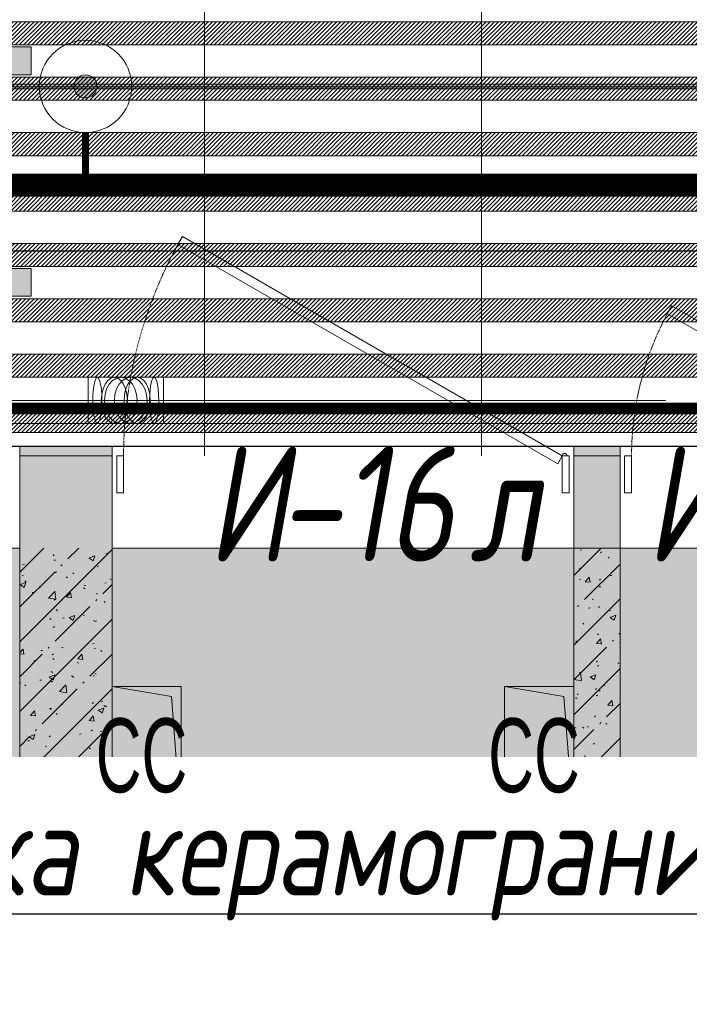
# Model space of a CAD drawing. Header units: millimetres. Extents: x -521669 to 178656, y -69521 to 433382.
# Tile 321 of 422: x -168603 to -167153, y 420861 to 422994. Entities that reach past the tile are written whole.
import ezdxf
from ezdxf import colors
from ezdxf.entities.mleader import LeaderData, LeaderLine
from ezdxf.math import Vec2, Vec3

# ---------------------------------------------------------------- set-up
doc = ezdxf.new("R2010")
doc.units = ezdxf.units.MM
for name, pattern in [('( Hidden )', [0.375, 0.25, -0.125]), ('-D1-02х01', [3, 2, -1]), ('-D1-03x03', [6, 3, -3]), ('-D1d1-15x02', [19, 15, -2, 0, -2]), ('DASHDOT', [25.4, 12.7, -6.35, 0, -6.35])]:
    doc.linetypes.add(name, pattern=pattern)
doc.layers.get('Defpoints').update_dxf_attribs({"color": 31})
for name, color, linetype, lineweight in [('_0', 7, 'Continuous', 13), ('A-AREA-IDEN', 8, 'Continuous', 18), ('A-DETL-GENF', 7, 'Continuous', 5), ('A-DOOR', 7, 'Continuous', 5), ('A-DOOR-IDEN', 7, 'Continuous', 9), ('A-GENM-HDLN', 7, '-D1-03x03', 5), ('A-WALL', 7, 'Continuous', 5), ('A-WALL-FNSH', 8, 'Continuous', 5), ('dim_light', 12, 'Continuous', 9), ('dim_pot', 183, 'Continuous', 9), ('dim_razv', 93, 'DASHDOT', 9), ('I-WALL', 7, 'Continuous', 5), ('light_pot', 52, 'Continuous', 15), ('M-EQPM', 7, 'Continuous', 5), ('M-EQPM-IDEN', 7, 'Continuous', 5), ('pot', 183, 'Continuous', 15), ('pot sh', 183, 'Continuous', 15), ('S-GRID', 7, 'Continuous', 5)]:
    doc.layers.add(name, color=color, linetype=linetype, lineweight=lineweight)
doc.layers.add('PDF15_0', color=30, linetype='Continuous', true_color=0xff7f00)
doc.layers.add('PDF5_Geometry', color=7, linetype='Continuous', true_color=0xaaaaaa)
doc.layers.add('pol', color=7, linetype='Continuous', lineweight=15, true_color=0x738991)
doc.layers.add('Сводный план', color=1, linetype='Continuous', lineweight=0, true_color=0xff0000)
doc.styles.add('Arial Narrow_4', font='txt', dxfattribs={"width": 0.75, "height": 200})
doc.styles.add('fl_iso paper', font='isocpeur.ttf', dxfattribs={"width": 0.8, "oblique": 10})
doc.styles.add('In tre', font='isocpeur.ttf', dxfattribs={"width": 0.8, "oblique": 10})
doc.dimstyles.new('In tre 1_75', dxfattribs={"dimtxt": 220, "dimasz": 120, "dimexe": 60, "dimexo": 10, "dimgap": 50, "dimtad": 1, "dimdec": 0, "dimrnd": 5, "dimzin": 0, "dimdsep": 46, "dimtxsty": 'fl_iso paper', "dimblk": 'ARCHTICK', "dimcen": 0, "dimdle": 60, "dimadec": 0, "dimazin": 0, "dimtfac": 1, "dimtdec": 0, "dimtofl": 0, "dimtmove": 1, "dimatfit": 1, "dimfxl": 1, "dimtfill": 1, "dimtolj": 1, "dimtzin": 0, "dimarcsym": 1})
pattern_1 = [(225, (-233499.5126, 403509.562), (4.49012806, -4.49012806), [])]
pattern_2 = [(225, (-233499.5126, 403869.562), (4.49012806, -4.49012806), [])]
pattern_3 = [(45, (-192252.93, 402898.95), (-75.43415, 75.43415), [106.68, -17.78, 3.556, -17.78]), (45, (-192252.93, 402974.34), (-75.43415, 75.43415), []), (50, (-192252.93, 402898.95), (127.5292, -11.15758), [13.335, -146.685]), (355, (-192252.93, 402898.95), (-24.66966, 133.74), [10.668, -117.348]), (100.451, (-192242.31, 402898.02), (102.85973, 122.5818), [11.333, -124.663]), (46.184, (-192252.93, 402934.51), (189.75516, -29.4304), [20.002, -220.027]), (96.636, (-192237.12, 402932.06), (166.1822, 173.1996), [17, -186.995]), (351.184, (-192252.93, 402934.51), (166.1839, 173.1976), [16.002, -176.022]), (21, (-192235.15, 402925.62), (106.13027, -71.58603), [13.335, -146.685]), (326, (-192235.15, 402925.62), (43.2619, 128.93175), [10.668, -117.348]), (71.451, (-192226.31, 402919.66), (149.39198, 57.34505), [11.333, -124.663]), (37.5, (-192252.935, 402898.95), (2.16223, 59.18836), [3.353, -112.573, 3.353, -115.773, -117.793]), (37.5, (-192252.935, 402898.95), (2.16223, 59.18836), [-235.052, 3.353, -114.44]), (7.5, (-192252.935, 402898.95), (46.77386, 70.12615), [3.353, -64.567, 3.353, -109.906, -44.894]), (7.5, (-192252.935, 402898.95), (46.77386, 70.12615), [-181.178, 3.353, -41.542]), (327.5, (-192292.584, 402898.95), (94.91367, -4.01009), [3.353, -41.097, 3.353, -135.331, -184.023]), (327.5, (-192292.584, 402898.95), (94.91367, -4.01009), [-183.134, 3.353, -180.67]), (317.5, (-192310.36, 402898.95), (103.69057, 17.79882), [3.353, -54.432, 3.353, -88.748, -130.683]), (317.5, (-192310.36, 402898.95), (103.69057, 17.79882), [-149.885, 3.353, -127.33])]

# ---------------------------------------------------------------- blocks, each defined once
blk = doc.blocks.new('_ArchTick')
at = {"color": 0, "linetype": 'ByBlock', "lineweight": 9, "const_width": 0.15}
blk.add_lwpolyline([(-0.5, -0.5), (0.5, 0.5)], dxfattribs=at)
blk = doc.blocks.new('*D6214')
at = {"layer": 'Defpoints', "color": 0, "transparency": 16777216}
for p in [(-164127.9, 422632), (-169127.9, 422454.4), (-164127.9, 422454.4)]:
    blk.add_point(p, dxfattribs=at)
at = {"layer": 'dim_light', "color": 0, "lineweight": -2, "transparency": 16777216}
for p, q in [((-169127.9, 422464.4), (-169127.9, 422692)), ((-164127.9, 422464.4), (-164127.9, 422692)), ((-169187.9, 422632), (-164067.9, 422632))]:
    blk.add_line(p, q, dxfattribs=at)
at = {"layer": 'dim_light', "color": 0, "lineweight": -2, "transparency": 16777216, "xscale": 120, "yscale": 120, "zscale": 120, "rotation": 180}
blk.add_blockref('_ArchTick', (-169127.9, 422632), dxfattribs=at)
at = {"layer": 'dim_light', "color": 0, "lineweight": -2, "transparency": 16777216, "xscale": 120, "yscale": 120, "zscale": 120}
blk.add_blockref('_ArchTick', (-164127.9, 422632), dxfattribs=at)
at = {"layer": 'dim_light', "color": 0, "transparency": 16777216, "insert": (-166627.9, 422792), "char_height": 220, "attachment_point": 5, "style": 'fl_iso paper', "bg_fill": 3, "box_fill_scale": 1.1, "bg_fill_color": 256, "bg_fill_true_color": 13158600, "bg_fill_transparency": 0}
blk.add_mtext('\\A1;5000', dxfattribs=at)
blk = doc.blocks.new('*U3567')
at = {"layer": 'light_pot', "linetype": 'ByBlock', "lineweight": 0}
h = blk.add_hatch(color=252, dxfattribs=at)
h.dxf.hatch_style = 1
h.paths.add_polyline_path([(-500, 30), (-550, 30), (-550, -30), (-500, -30)])
h = blk.add_hatch(color=252, dxfattribs=at)
h.dxf.hatch_style = 1
h.paths.add_polyline_path([(500, 30), (550, 30), (550, -30), (500, -30)])
for points in [[(-500, 30), (-550, 30), (-550, -30), (-500, -30)], [(500, -30), (-500, -30), (-500, 30), (500, 30)], [(500, 30), (550, 30), (550, -30), (500, -30)]]:
    blk.add_lwpolyline(points, close=True, dxfattribs=at)
blk = doc.blocks.new('*U6186')
at = {"layer": 'light_pot', "color": 0, "linetype": 'ByBlock', "lineweight": -2, "transparency": 16777216}
blk.add_blockref('*U3567', (0, 0), dxfattribs=at)
blk = doc.blocks.new('*U6185')
at = {"layer": 'A-AREA-IDEN', "color": 0, "linetype": 'ByBlock', "lineweight": -2, "transparency": 16777216}
for p in [(15000, 480), (15000, 0)]:
    blk.add_blockref('*U6186', p, dxfattribs=at)
blk = doc.blocks.new('*U12205')
at = {"layer": 'pol', "true_color": 0x007dfa, "transparency": 33554687}
h = blk.add_hatch(color=150, dxfattribs=at)
h.dxf.hatch_style = 1
h.paths.add_polyline_path([(23128.7, 0), (0, 0), (0, -10), (23128.7, -10)])
at = {"layer": 'pol', "color": 162, "true_color": 0x2c3cc9}
blk.add_lwpolyline([(23128.7, 0), (0, 0), (0, -10), (23128.7, -10)], close=True, dxfattribs=at)
blk = doc.blocks.new('ftfyjjj')
at = {"layer": 'PDF5_Geometry', "color": 1, "lineweight": 18, "true_color": 0xff0000}
for points in [[(26640, 19270), (24011.1, 19270), (23991.2, 19270), (23954.4, 19270), (23940.4, 19270), (23918.9, 19270), (23909.8, 19268.3), (23901.3, 19263.3), (23894, 19255.3), (23888.3, 19245), (23884.8, 19232.9), (23883.6, 19220), (23884.8, 19207), (23888.3, 19195), (23894, 19184.6), (23901.3, 19176.7), (23909.8, 19171.7), (23918.9, 19170), (23909.8, 19171.7), (23901.3, 19176.7), (23894, 19184.6), (23888.3, 19195), (23884.8, 19207), (23883.6, 19220), (23884.8, 19232.9), (23888.3, 19245), (23894, 19255.3), (23901.3, 19263.3), (23909.8, 19268.3), (23918.9, 19270), (23928.1, 19268.3), (23936.6, 19263.3), (23944, 19255.3), (23949.6, 19245), (23953.1, 19232.9), (23954.3, 19220), (23953.1, 19207), (23949.6, 19195), (23944, 19184.6), (23936.6, 19176.7), (23928.1, 19171.7), (23918.9, 19170), (23940.4, 19170), (23949.5, 19171.7), (23958.1, 19176.7), (23965.4, 19184.6), (23971, 19195), (23974.5, 19207), (23975.7, 19220), (23974.5, 19232.9), (23971, 19245), (23965.4, 19255.3), (23958.1, 19263.3), (23949.5, 19268.3), (23940.4, 19270), (23931.2, 19268.3), (23922.7, 19263.3), (23915.4, 19255.3), (23909.8, 19245), (23906.2, 19232.9), (23905, 19220), (23906.2, 19207), (23909.8, 19195), (23915.4, 19184.6), (23922.7, 19176.7), (23931.2, 19171.7), (23940.4, 19170), (23954.4, 19170), (23991.2, 19170), (24011.1, 19170), (24011.1, 19171.7), (24011.1, 19176.7), (24011.1, 19184.6), (24011.1, 19195), (24011.1, 19207), (24011.1, 19220), (24011.1, 19207), (24011.1, 19195), (24011.1, 19184.6), (24011.1, 19176.7), (24011.1, 19171.7), (24011.1, 19170), (26640, 19170)], [(22860.6, 19170), (23848.2, 19170), (23848.2, 19171.7), (23848.2, 19176.7), (23848.2, 19184.6), (23848.2, 19195), (23848.2, 19207), (23848.2, 19220), (23848.2, 19207), (23848.2, 19195), (23848.2, 19184.6), (23848.2, 19176.7), (23848.2, 19171.7), (23848.2, 19170), (23868.1, 19170), (23904.9, 19170), (23918.9, 19170), (23928.1, 19171.7), (23936.6, 19176.7), (23944, 19184.6), (23949.6, 19195), (23953.1, 19207), (23954.3, 19220), (23953.1, 19232.9), (23949.6, 19245), (23944, 19255.3), (23936.6, 19263.3), (23928.1, 19268.3), (23918.9, 19270), (23904.9, 19270), (23868.1, 19270), (23848.2, 19270), (23848.2, 19268.3), (23848.2, 19263.3), (23848.2, 19255.3), (23848.2, 19245), (23848.2, 19232.9), (23848.2, 19220), (23848.2, 19232.9), (23848.2, 19245), (23848.2, 19255.3), (23848.2, 19263.3), (23848.2, 19268.3), (23848.2, 19270), (22860.6, 19270)], [(22860.6, 19220), (23848.2, 19220), (22860.6, 19220)], [(23848.2, 19220), (23886.5, 19220), (23918.9, 19220)], [(23940.4, 19220), (23972.8, 19220)], [(23972.8, 19220), (24011.1, 19220)]]:
    blk.add_lwpolyline(points, dxfattribs=at)
for points in [[(23848.2, 19170), (23848.2, 19171.7), (23848.2, 19176.7), (23848.2, 19184.6), (23848.2, 19195), (23848.2, 19207), (23848.2, 19220), (23848.2, 19232.9), (23848.2, 19245), (23848.2, 19255.3), (23848.2, 19263.3), (23848.2, 19268.3), (23848.2, 19270), (23848.2, 19268.3), (23848.2, 19263.3), (23848.2, 19255.3), (23848.2, 19245), (23848.2, 19232.9), (23848.2, 19220), (23848.2, 19207), (23848.2, 19195), (23848.2, 19184.6), (23848.2, 19176.7), (23848.2, 19171.7)], [(23868.1, 19170), (23865.6, 19171.7), (23863.2, 19176.7), (23861.1, 19184.6), (23859.5, 19195), (23858.5, 19207), (23858.2, 19220), (23858.5, 19232.9), (23859.5, 19245), (23861.1, 19255.3), (23863.2, 19263.3), (23865.6, 19268.3), (23868.1, 19270), (23870.7, 19268.3), (23873.1, 19263.3), (23875.2, 19255.3), (23876.8, 19245), (23877.7, 19232.9), (23878.1, 19220), (23877.7, 19207), (23876.8, 19195), (23875.2, 19184.6), (23873.1, 19176.7), (23870.7, 19171.7)], [(23904.9, 19170), (23897.6, 19171.7), (23890.7, 19176.7), (23884.9, 19184.6), (23880.4, 19195), (23877.5, 19207), (23876.6, 19220), (23877.5, 19232.9), (23880.4, 19245), (23884.9, 19255.3), (23890.7, 19263.3), (23897.6, 19268.3), (23904.9, 19270), (23912.2, 19268.3), (23919.1, 19263.3), (23924.9, 19255.3), (23929.4, 19245), (23932.2, 19232.9), (23933.2, 19220), (23932.2, 19207), (23929.4, 19195), (23924.9, 19184.6), (23919.1, 19176.7), (23912.2, 19171.7)], [(23940.4, 19270), (23949.5, 19268.3), (23958.1, 19263.3), (23965.4, 19255.3), (23971, 19245), (23974.5, 19232.9), (23975.7, 19220), (23974.5, 19207), (23971, 19195), (23965.4, 19184.6), (23958.1, 19176.7), (23949.5, 19171.7), (23940.4, 19170), (23931.2, 19171.7), (23922.7, 19176.7), (23915.4, 19184.6), (23909.8, 19195), (23906.2, 19207), (23905, 19220), (23906.2, 19232.9), (23909.8, 19245), (23915.4, 19255.3), (23922.7, 19263.3), (23931.2, 19268.3)], [(23954.4, 19270), (23961.8, 19268.3), (23968.6, 19263.3), (23974.5, 19255.3), (23979, 19245), (23981.8, 19232.9), (23982.8, 19220), (23981.8, 19207), (23979, 19195), (23974.5, 19184.6), (23968.6, 19176.7), (23961.8, 19171.7), (23954.4, 19170), (23947.1, 19171.7), (23940.3, 19176.7), (23934.4, 19184.6), (23929.9, 19195), (23927.1, 19207), (23926.1, 19220), (23927.1, 19232.9), (23929.9, 19245), (23934.4, 19255.3), (23940.3, 19263.3), (23947.1, 19268.3)], [(23991.2, 19270), (23993.8, 19268.3), (23996.2, 19263.3), (23998.2, 19255.3), (23999.8, 19245), (24000.8, 19232.9), (24001.1, 19220), (24000.8, 19207), (23999.8, 19195), (23998.2, 19184.6), (23996.2, 19176.7), (23993.8, 19171.7), (23991.2, 19170), (23988.6, 19171.7), (23986.2, 19176.7), (23984.2, 19184.6), (23982.6, 19195), (23981.6, 19207), (23981.2, 19220), (23981.6, 19232.9), (23982.6, 19245), (23984.2, 19255.3), (23986.2, 19263.3), (23988.6, 19268.3)], [(25099.1, 19220), (24011.1, 19220), (24011.1, 19232.9), (24011.1, 19245), (24011.1, 19255.3), (24011.1, 19263.3), (24011.1, 19268.3), (24011.1, 19270), (24011.1, 19268.3), (24011.1, 19263.3), (24011.1, 19255.3), (24011.1, 19245), (24011.1, 19232.9), (24011.1, 19220)], [(24011.1, 19220), (24011.1, 19207), (24011.1, 19195), (24011.1, 19184.6), (24011.1, 19176.7), (24011.1, 19171.7), (24011.1, 19170), (24011.1, 19171.7), (24011.1, 19176.7), (24011.1, 19184.6), (24011.1, 19195), (24011.1, 19207), (24011.1, 19220), (24011.1, 19232.9), (24011.1, 19245), (24011.1, 19255.3), (24011.1, 19263.3), (24011.1, 19268.3), (24011.1, 19270), (24011.1, 19268.3), (24011.1, 19263.3), (24011.1, 19255.3), (24011.1, 19245), (24011.1, 19232.9)], [(23940.4, 19220), (23918.9, 19220)]]:
    blk.add_lwpolyline(points, close=True, dxfattribs=at)
blk = doc.blocks.new('yyuuiffff55')
at = {"layer": 'PDF15_0', "lineweight": 25}
blk.add_lwpolyline([(27195, 16099.4), (26922, 16099.4), (26922, 19543.3), (20796.3, 19543.3), (20796.3, 19181.3), (20434.4, 19181.3), (20434.4, 19543.3), (19418.4, 19543.3), (19418.4, 9311.3), (26930.5, 9311.3), (26930.5, 9406.5), (27131.5, 9406.5)], dxfattribs=at)
blk = doc.blocks.new('fftjjkksa5664')
at = {"layer": 'Сводный план', "lineweight": 13, "true_color": 0x00c200}
h = blk.add_hatch(color=92, dxfattribs=at)
h.dxf.hatch_style = 1
edge = h.paths.add_edge_path()
edge.add_arc((23842.4, 19900), 25, 0, 360)
at = {"layer": 'Сводный план', "color": 96, "true_color": 0x008000}
for points, const_width in [([(31049, 20099.6), (28294.8, 20108.8), (28295.2, 19686), (7180.3, 19687.6), (7179.2, 19915.2)], 50), ([(23842.4, 19800), (23842.4, 19687.6)], 15)]:
    blk.add_lwpolyline(points, dxfattribs=dict(at, const_width=const_width))
at = {"layer": 'Сводный план', "color": 92, "lineweight": 13, "true_color": 0x00c200}
for radius in [100, 25]:
    blk.add_circle((23842.4, 19900), radius, dxfattribs=at)
blk = doc.blocks.new('A_MEQ_OpeningShaft-Rectangular - СС-4632810-50_AS_M_L33')
at = {"layer": 'A-DETL-GENF'}
for p, q in [((0, 300), (150, 300)), ((21.4, 21.4), (0, 300)), ((0, 300), (150, 300)), ((0, 0), (0, 300)), ((0, 300), (21.4, 21.4)), ((150, 300), (150, 0)), ((150, 0), (150, 300)), ((150, 0), (21.4, 21.4)), ((21.4, 21.4), (150, 0)), ((150, 0), (0, 0))]:
    blk.add_line(p, q, dxfattribs=at)
at = {"layer": 'A-GENM-HDLN'}
for p, q in [((0, 300), (0, 0)), ((150, 300), (0, 300)), ((150, 0), (150, 300)), ((0, 0), (150, 0))]:
    blk.add_line(p, q, dxfattribs=at)
blk = doc.blocks.new('A_MEQ_DoorWall - ОВ-7390035-50_AS_M_L33')
at = {"layer": 'A-DOOR'}
for p, q in [((-375, -100), (-375, 100)), ((625, -100), (625, 100)), ((-365, -20), (-350, -20)), ((-365, -100), (-365, -20)), ((-350, -20), (-350, -100)), ((600, -20), (615, -20)), ((600, -100), (600, -20)), ((615, -20), (615, -100)), ((-350, -100), (-340, -82.7)), ((-340, -82.7), (482.7, -557.7)), ((-350, -100), (-365, -100)), ((472.7, -575), (-350, -100)), ((615, -100), (600, -100)), ((482.7, -557.7), (472.7, -575))]:
    blk.add_line(p, q, dxfattribs=at)
blk.add_arc((-355, -100), 5, 180, 0, dxfattribs=at)
at = {"layer": 'A-DOOR', "linetype": '-D1-02х01'}
blk.add_arc((-350, -100), 950, 330, 0, dxfattribs=at)
blk = doc.blocks.new('A_MEQ_DoorWall - ОВ-7390078-50_AS_M_L33')
at = {"layer": 'A-DOOR'}
for p, q in [((-225, -100), (-225, 100)), ((475, -100), (475, 100)), ((-215, -20), (-200, -20)), ((-215, -100), (-215, -20)), ((-200, -20), (-200, -100)), ((450, -20), (465, -20)), ((450, -100), (450, -20)), ((465, -20), (465, -100)), ((-200, -100), (-190, -82.7)), ((-190, -82.7), (372.9, -407.7)), ((-200, -100), (-215, -100)), ((362.9, -425), (-200, -100)), ((465, -100), (450, -100)), ((372.9, -407.7), (362.9, -425))]:
    blk.add_line(p, q, dxfattribs=at)
blk.add_arc((-205, -100), 5, 180, 0, dxfattribs=at)
at = {"layer": 'A-DOOR', "linetype": '-D1-02х01'}
blk.add_arc((-200, -100), 650, 330, 0, dxfattribs=at)

msp = doc.modelspace()

# ---------------------------------------------------------------- hatches: boundary and pattern name
at = {"layer": '_0', "transparency": 33554534}
h = msp.add_hatch(color=252, dxfattribs=at)
h.dxf.hatch_style = 1
h.paths.add_polyline_path([(-154802.134982, 402398.150929), (-192753.734982, 402398.150929), (-192753.734982, 432349.750929), (-154802.134982, 432349.750929)])
h.paths.add_polyline_path([(-162502.934982, 423848.950929), (-162502.934982, 421848.950929), (-169852.934982, 421848.950929), (-169852.934982, 412898.950929), (-166902.934982, 412898.950929), (-166902.934982, 410898.950929), (-183952.934982, 410898.950929), (-183952.934982, 410898.950929), (-186002.934982, 410898.950929), (-186002.934982, 412898.950929), (-183852.934982, 412898.950929), (-183852.934982, 416948.950929), (-179002.934982, 416948.950929), (-179002.934982, 415448.950929), (-177352.934982, 415448.950929), (-177352.934982, 421848.950929), (-185752.934982, 421848.950929), (-185752.934982, 423848.950929), (-182952.934982, 423848.950929), (-162502.934982, 423848.950929)], flags=16)
at = {"layer": 'A-WALL'}
h = msp.add_hatch(dxfattribs=at)
h.set_pattern_fill('FP_29', color=256, style=0, pattern_type=2)
h.set_pattern_definition([(45, (-192252.935, 402898.95), (-57.02463, 57.02463), []), (45, (-192195.91, 402898.95), (-57.02463, 57.02463), [100.806, -20.161, 3.353, -16.808])])
h.paths.add_polyline_path([(-165652.934982, 420848.950929), (-165452.934982, 420848.950929), (-165452.934982, 421048.950929), (-168602.934982, 421048.950929), (-168602.934982, 420848.950929), (-165799.200103, 420848.950929)])
at = {"layer": 'I-WALL', "true_color": 0xf5f3ef}
h = msp.add_hatch(color=7, dxfattribs=at)
h.paths.add_polyline_path([(-169752.934982, 422048.950929), (-169752.934982, 422068.950929), (-169952.934982, 422068.950929), (-169952.934982, 422048.950929), (-169852.934982, 422048.950929)])
h.paths.add_polyline_path([(-168602.934982, 422048.950929), (-168502.934982, 422048.950929), (-168502.934982, 422068.950929), (-168602.934982, 422068.950929)])
h = msp.add_hatch(color=7, dxfattribs=at)
h.paths.add_polyline_path([(-168402.934982, 422048.950929), (-168402.934982, 422068.950929), (-168502.934982, 422068.950929), (-168502.934982, 422048.950929)])
h.paths.add_polyline_path([(-167352.934982, 422048.950929), (-167352.934982, 422068.950929), (-167402.934982, 422068.950929), (-167402.934982, 422048.950929)])
h = msp.add_hatch(color=7, dxfattribs=at)
h.paths.add_polyline_path([(-166502.934982, 422048.950929), (-166502.934982, 422068.950929), (-166602.934982, 422068.950929), (-166602.934982, 422048.950929)])
h.paths.add_polyline_path([(-167302.934982, 422048.950929), (-167302.934982, 422068.950929), (-167352.934982, 422068.950929), (-167352.934982, 422048.950929)])
at = {"layer": 'I-WALL'}
h = msp.add_hatch(dxfattribs=at)
h.set_pattern_fill('FP_30', color=256, style=0, pattern_type=2)
h.set_pattern_definition(pattern_3)
h.paths.add_polyline_path([(-165352.934982, 421848.950929), (-165352.934982, 422048.950929), (-165652.934982, 422048.950929), (-165652.934982, 421848.950929), (-165452.934982, 421848.950929)])
h.paths.add_polyline_path([(-167402.934982, 421848.950929), (-167302.934982, 421848.950929), (-167302.934982, 422048.950929), (-167402.934982, 422048.950929)])
h.paths.add_polyline_path([(-166402.934982, 421848.950929), (-166402.934982, 422048.950929), (-166602.934982, 422048.950929), (-166602.934982, 421848.950929)])
h.paths.add_polyline_path([(-168402.934982, 421848.950929), (-168402.934982, 422048.950929), (-168602.934982, 422048.950929), (-168602.934982, 421848.950929)])
h.paths.add_polyline_path([(-169752.934982, 421848.950929), (-169752.934982, 422048.950929), (-169852.934982, 422048.950929), (-169852.934982, 421848.950929)])
h = msp.add_hatch(dxfattribs=at)
h.set_pattern_fill('FP_30', color=256, style=0, pattern_type=2)
h.set_pattern_definition(pattern_3)
h.paths.add_polyline_path([(-168402.934982, 421048.950929), (-168402.934982, 421848.950929), (-168602.934982, 421848.950929), (-168602.934982, 421048.950929)])
h = msp.add_hatch(dxfattribs=at)
h.set_pattern_fill('FP_30', color=256, style=0, pattern_type=2)
h.set_pattern_definition(pattern_3)
h.paths.add_polyline_path([(-167302.934982, 421248.950929), (-167302.934982, 421848.950929), (-167402.934982, 421848.950929), (-167402.934982, 421248.950929)])
h = msp.add_hatch(dxfattribs=at)
h.set_pattern_fill('FP_30', color=256, style=0, pattern_type=2)
h.set_pattern_definition(pattern_3)
h.paths.add_polyline_path([(-166602.934982, 421048.950929), (-166602.934982, 421248.950929), (-168402.934982, 421248.950929), (-168402.934982, 421048.950929), (-166752.933814, 421048.950929)])
at = {"layer": 'pot sh', "linetype": 'ByBlock', "lineweight": 0, "true_color": 0x91caaf}
h = msp.add_hatch(dxfattribs=at)
h.set_pattern_fill('ANSI31', color=253, scale=2, angle=180)
h.set_pattern_definition([(225, (-233499.5126, 403269.562), (4.49012806, -4.49012806), [])])
h.paths.add_polyline_path([(-185532.872958, 422338.950929), (-162722.934983, 422338.950929), (-162722.934983, 422388.950929), (-185532.872958, 422388.950929)])
h = msp.add_hatch(dxfattribs=at)
h.set_pattern_fill('ANSI31', color=253, scale=2, angle=180)
h.set_pattern_definition([(225, (-233499.5126, 403389.562), (4.49012806, -4.49012806), [])])
h.paths.add_polyline_path([(-185532.872958, 422218.950929), (-162722.934983, 422218.950929), (-162722.934983, 422268.950929), (-185532.872958, 422268.950929)])
h = msp.add_hatch(dxfattribs=at)
h.set_pattern_fill('ANSI31', color=253, scale=2, angle=180)
h.set_pattern_definition(pattern_1)
h.paths.add_polyline_path([(-185532.872958, 422098.950929), (-162722.934983, 422098.950929), (-162722.934983, 422148.950929), (-185532.872958, 422148.950929)])

# ---------------------------------------------------------------- linework, layer by layer
at = {"layer": 'A-WALL', "lineweight": 9}
for p, q in [((-168402.934982, 422048.950929), (-168602.934982, 422048.950929)), ((-168602.934982, 422048.950929), (-168602.934982, 421048.950929)), ((-168402.934982, 421848.950929), (-168402.934982, 422048.950929)), ((-167402.934982, 422048.950929), (-167402.934982, 421848.950929)), ((-167302.934982, 422048.950929), (-167402.934982, 422048.950929)), ((-167302.934982, 421848.950929), (-167302.934982, 422048.950929)), ((-168402.934982, 421548.950929), (-168402.934982, 421848.950929)), ((-167402.934982, 421848.950929), (-167402.934982, 421548.950929)), ((-167302.934982, 421248.950929), (-167302.934982, 421848.950929)), ((-167552.934982, 421248.950929), (-168252.934982, 421248.950929)), ((-167152.933814, 421248.950929), (-167302.934982, 421248.950929)), ((-168402.934982, 421048.950929), (-166602.934982, 421048.950929))]:
    msp.add_line(p, q, dxfattribs=at)
at = {"layer": 'A-WALL'}
for p, q in [((-167302.934982, 421848.950929), (-167402.934982, 421848.950929)), ((-167402.934982, 421248.950929), (-167302.934982, 421248.950929))]:
    msp.add_line(p, q, dxfattribs=at)
at = {"layer": 'A-WALL', "lineweight": 25}
for q in [(-168602.934982, 420848.950929), (-165452.934982, 421048.950929)]:
    msp.add_line((-168602.934982, 421048.950929), q, dxfattribs=at)
at = {"layer": 'A-WALL-FNSH'}
for p, q in [((-168602.934982, 422068.950929), (-168602.934982, 422048.950929)), ((-168402.934982, 422068.950929), (-168602.934982, 422068.950929)), ((-168402.934982, 422048.950929), (-168402.934982, 422068.950929)), ((-167302.934982, 422068.950929), (-167402.934982, 422068.950929)), ((-167402.934982, 422068.950929), (-167402.934982, 422048.950929)), ((-167302.934982, 422048.950929), (-167302.934982, 422068.950929))]:
    msp.add_line(p, q, dxfattribs=at)
at = {"layer": 'Defpoints'}
msp.add_lwpolyline([(-163902.934982, 421898.950929), (-165352.934982, 421898.950929), (-165352.934982, 422068.950929), (-172622.934982, 422068.950929), (-172622.934982, 421898.885589), (-174582.934982, 421898.885589), (-174582.934982, 422068.950929), (-177353.732619, 422068.950929), (-177352.137346, 421898.950929), (-178802.934982, 421898.950929), (-178802.934982, 422068.950929), (-184352.934982, 422068.950929), (-184352.934982, 421908.819427), (-185402.934982, 421909.097654)], dxfattribs=at)
at = {"layer": 'dim_razv', "color": 1, "linetype": '( Hidden )', "ltscale": 10, "true_color": 0xff0a0a, "const_width": 25}
msp.add_lwpolyline([(-165274.298589, 422151.21732), (-170381.028909, 422151.21732)], dxfattribs=at)
at = {"layer": 'I-WALL'}
for p, q in [((-169752.934982, 422068.950929), (-168602.934982, 422068.950929)), ((-168402.934982, 422068.950929), (-167402.934982, 422068.950929)), ((-167302.934982, 422068.950929), (-166602.934982, 422068.950929)), ((-168602.934982, 421848.950929), (-169752.934982, 421848.950929)), ((-167402.934982, 421848.950929), (-168402.934982, 421848.950929)), ((-166602.934982, 421848.950929), (-167302.934982, 421848.950929))]:
    msp.add_line(p, q, dxfattribs=at)
at = {"layer": 'pol'}
for points in [[(-168802.866474, 423648.950929), (-168802.866474, 422848.369804), (-168202.866474, 422848.369804), (-168202.866474, 423648.950929)], [(-168202.866474, 423648.950929), (-168202.866474, 422848.369804), (-167602.866474, 422848.369804), (-167602.866474, 423648.950929)], [(-168202.866474, 422048.950929), (-168202.866474, 422848.369804), (-168802.866474, 422848.369804), (-168802.866474, 422048.950929)], [(-167602.866474, 422048.950929), (-167602.866474, 422848.369804), (-168202.866474, 422848.369804), (-168202.866474, 422048.950929)], [(-167002.866474, 422048.950929), (-167002.866474, 422848.369804), (-167602.866474, 422848.369804), (-167602.866474, 422048.950929)]]:
    msp.add_lwpolyline(points, dxfattribs=at)
at = {"layer": 'pot sh'}
for points in [[(-185532.872958, 422338.950929), (-162722.934983, 422338.950929), (-162722.934983, 422388.950929), (-185532.872958, 422388.950929)], [(-185532.872958, 422218.950929), (-162722.934983, 422218.950929), (-162722.934983, 422268.950929), (-185532.872958, 422268.950929)], [(-185532.872958, 422098.950929), (-162722.934983, 422098.950929), (-162722.934983, 422148.950929), (-185532.872958, 422148.950929)]]:
    msp.add_lwpolyline(points, close=True, dxfattribs=at)
at = {"layer": 'S-GRID', "linetype": '-D1d1-15x02'}
msp.add_line((-195180.468295, 421248.950929), (-153777.440031, 421248.950929), dxfattribs=at)

# ---------------------------------------------------------------- block references
at = {"layer": 'A-DOOR', "color": 8, "true_color": 0x7f7f7f, "rotation": 180}
msp.add_blockref('A_MEQ_DoorWall - ОВ-7390078-50_AS_M_L33', (-166827.934982, 421948.950929), dxfattribs=at)
at = {"layer": 'M-EQPM', "rotation": 180}
for p in [(-168252.934982, 421548.950929), (-167402.934982, 421548.950929)]:
    msp.add_blockref('A_MEQ_OpeningShaft-Rectangular - СС-4632810-50_AS_M_L33', p, dxfattribs=at)

# ---------------------------------------------------------------- texts
at = {"layer": 'A-DOOR-IDEN', "lineweight": 5, "char_height": 250, "attachment_point": 1, "style": 'fl_iso paper'}
for s, insert, width in [('И', (-168197.791558, 422069.973126), 186.39234375), ('-16', (-168044.002496, 422069.973126), 372.7846875), ('И', (-167247.791558, 422069.973126), 186.39234375), ('л', (-167629.432144, 422069.973126), 150.31640625)]:
    msp.add_mtext(s, dxfattribs=dict(at, insert=insert, width=width))
at = {"layer": 'M-EQPM-IDEN', "char_height": 160, "width": 252.5315625, "attachment_point": 1, "style": 'Arial Narrow_4'}
for insert in [(-168438.480299, 421480.059539), (-167588.480299, 421480.059539)]:
    msp.add_mtext('СС', dxfattribs=dict(at, insert=insert))

# ---------------------------------------------------------------- next in the draw order: dimensions: what is measured, and where the dimension line sits
at = {"layer": 'dim_light'}
dim = msp.add_linear_dim(base=(-164127.934982, 422632.037467), p1=(-169127.934982, 422454.42937), p2=(-164127.934982, 422454.42937), dimstyle='In tre 1_75', dxfattribs=at)
dim.commit()
dim.dimension.update_dxf_attribs({"geometry": '*D6214', "text_midpoint": (-166627.934982, 422792.037467)})

# ---------------------------------------------------------------- next in the draw order: leaders
at = {"layer": 'dim_razv', "color": 0, "linetype": 'ByBlock'}
ml = msp.add_multileader_mtext('Standard', dxfattribs=at)
ml.set_content('Плитка керамогранитная, настенная', style='In tre')
ml.set_leader_properties()
ml.build(insert=Vec2(0, 0))
ml.multileader.update_dxf_attribs({"text_left_attachment_type": 6, "text_right_attachment_type": 6, "dogleg_length": 1, "arrow_head_size": 0, "scale": 50})
ctx = ml.context
ctx.base_point, ctx.scale, ctx.char_height, ctx.arrow_head_size, ctx.landing_gap_size, ctx.plane_origin = Vec3(-169224.347394, 421056.471679), 50, 200, 0, 4.5, Vec3(-167262.935707, 422414.951312)
ctx.left_attachment, ctx.right_attachment = 6, 6
notes = []
notes.append((ctx, [(1, (1, 1, 0), (-169274.347394, 421056.471679), (1, 0), 50, [(1, [(-172549.468357, 419665.722348)], 0, [])])]))
ctx.mtext.insert, ctx.mtext.width, ctx.mtext.defined_height, ctx.mtext.flow_direction = Vec3(-169219.847394, 421296.471679), 2725.29193576, 456.609813, 5
ctx.mtext.has_bg_fill, ctx.mtext.bg_color, ctx.mtext.bg_scale_factor, ctx.mtext.bg_transparency, ctx.mtext.use_window_bg_color = 1, -1027028792, 1.5, 0, 1
for ctx, leaders in notes:
    for number, flags, end, landing, length, lines in leaders:
        leader = LeaderData()
        leader.index, (leader.has_last_leader_line, leader.has_dogleg_vector, leader.attachment_direction) = number, flags
        leader.last_leader_point, leader.dogleg_vector, leader.dogleg_length = Vec3(end), Vec3(landing), length
        for number, points, colour, breaks in lines:
            line = LeaderLine()
            line.index, line.vertices, line.color, line.breaks = number, Vec3.list(points), colors.encode_raw_color(colour), breaks
            leader.lines.append(line)
        ctx.leaders.append(leader)

# ---------------------------------------------------------------- next in the draw order: hatches: boundary and pattern name
at = {"layer": 'pot sh', "linetype": 'ByBlock', "lineweight": 0, "true_color": 0x91caaf}
h = msp.add_hatch(dxfattribs=at)
h.set_pattern_fill('ANSI31', color=253, scale=2, angle=180)
h.set_pattern_definition(pattern_2)
h.paths.add_polyline_path([(-185532.872958, 422938.950929), (-162722.934983, 422938.950929), (-162722.934983, 422988.950929), (-185532.872958, 422988.950929)])
h = msp.add_hatch(dxfattribs=at)
h.set_pattern_fill('ANSI31', color=253, scale=2, angle=180)
h.set_pattern_definition([(225, (-233499.5126, 403749.562), (4.49012806, -4.49012806), [])])
h.paths.add_polyline_path([(-185532.872958, 422818.950929), (-162722.934983, 422818.950929), (-162722.934983, 422868.950929), (-185532.872958, 422868.950929)])
h = msp.add_hatch(dxfattribs=at)
h.set_pattern_fill('ANSI31', color=253, scale=2, angle=180)
h.set_pattern_definition(pattern_2)
h.paths.add_polyline_path([(-185532.872958, 422698.950929), (-162722.934983, 422698.950929), (-162722.934983, 422748.950929), (-185532.872958, 422748.950929)])
h = msp.add_hatch(dxfattribs=at)
h.set_pattern_fill('ANSI31', color=253, scale=2, angle=180)
h.set_pattern_definition(pattern_1)
h.paths.add_polyline_path([(-185532.872958, 422578.950929), (-162722.934983, 422578.950929), (-162722.934983, 422628.950929), (-185532.872958, 422628.950929)])
h = msp.add_hatch(dxfattribs=at)
h.set_pattern_fill('ANSI31', color=253, scale=2, angle=180)
h.set_pattern_definition([(225, (-233499.5126, 403629.562), (4.49012806, -4.49012806), [])])
h.paths.add_polyline_path([(-185532.872958, 422458.950929), (-162722.934983, 422458.950929), (-162722.934983, 422508.950929), (-185532.872958, 422508.950929)])

# ---------------------------------------------------------------- next in the draw order: linework, layer by layer
at = {"layer": 'pot'}
msp.add_lwpolyline([(-185532.872958, 423628.950929), (-162722.934983, 423628.950929), (-162722.934983, 422068.950929), (-185532.872958, 422068.950929)], close=True, dxfattribs=at)
at = {"layer": 'pot sh'}
for points in [[(-185532.872958, 422938.950929), (-162722.934983, 422938.950929), (-162722.934983, 422988.950929), (-185532.872958, 422988.950929)], [(-185532.872958, 422818.950929), (-162722.934983, 422818.950929), (-162722.934983, 422868.950929), (-185532.872958, 422868.950929)], [(-185532.872958, 422698.950929), (-162722.934983, 422698.950929), (-162722.934983, 422748.950929), (-185532.872958, 422748.950929)], [(-185532.872958, 422578.950929), (-162722.934983, 422578.950929), (-162722.934983, 422628.950929), (-185532.872958, 422628.950929)], [(-185532.872958, 422458.950929), (-162722.934983, 422458.950929), (-162722.934983, 422508.950929), (-185532.872958, 422508.950929)]]:
    msp.add_lwpolyline(points, close=True, dxfattribs=at)

# ---------------------------------------------------------------- next in the draw order: block references
at = {"layer": 'A-AREA-IDEN'}
msp.add_blockref('*U6185', (-184127.934982, 422424.42937), dxfattribs=at)
at = {"layer": 'A-DOOR', "color": 8, "true_color": 0x7f7f7f, "rotation": 180}
msp.add_blockref('A_MEQ_DoorWall - ОВ-7390035-50_AS_M_L33', (-167777.934982, 421948.950929), dxfattribs=at)

# ---------------------------------------------------------------- next in the draw order: leaders
at = {"layer": 'dim_razv', "color": 0, "linetype": 'ByBlock'}
ml = msp.add_multileader_mtext('Standard', dxfattribs=at)
ml.set_content('Вертикально расположенная бегущая строка (время/дата/t%%D/этаж)', style='In tre')
ml.set_leader_properties()
ml.build(insert=Vec2(0, 0))
ml.multileader.update_dxf_attribs({"text_left_attachment_type": 6, "text_right_attachment_type": 6, "dogleg_length": 1, "arrow_head_size": 0, "scale": 50})
ctx = ml.context
ctx.base_point, ctx.scale, ctx.char_height, ctx.arrow_head_size, ctx.landing_gap_size, ctx.plane_origin = Vec3(-181332.896486, 420682.094485), 50, 200, 0, 4.5, Vec3(-162069.943155, 419646.891622)
ctx.left_attachment, ctx.right_attachment = 6, 6
notes = []
notes.append((ctx, [(0, (1, 1, 0), (-178374.63109, 420682.094485), (-1, 0), 50, [(1, [(-174775.798809, 417524.18752)], 0, [])])]))
ctx.mtext.insert, ctx.mtext.width, ctx.mtext.defined_height, ctx.mtext.flow_direction = Vec3(-181328.396486, 420942.094485), 3092.71630457, 696.609813, 5
ctx.mtext.has_bg_fill, ctx.mtext.bg_color, ctx.mtext.bg_scale_factor, ctx.mtext.bg_transparency, ctx.mtext.use_window_bg_color = 1, -1027028792, 1.5, 0, 1
for ctx, leaders in notes:
    for number, flags, end, landing, length, lines in leaders:
        leader = LeaderData()
        leader.index, (leader.has_last_leader_line, leader.has_dogleg_vector, leader.attachment_direction) = number, flags
        leader.last_leader_point, leader.dogleg_vector, leader.dogleg_length = Vec3(end), Vec3(landing), length
        for number, points, colour, breaks in lines:
            line = LeaderLine()
            line.index, line.vertices, line.color, line.breaks = number, Vec3.list(points), colors.encode_raw_color(colour), breaks
            leader.lines.append(line)
        ctx.leaders.append(leader)

# ---------------------------------------------------------------- next in the draw order: leaders
at = {"layer": 'dim_pot', "color": 0, "linetype": 'ByBlock'}
ml = msp.add_multileader_mtext('Standard', dxfattribs=at)
ml.set_content('Подвесной реечный потолок', style='In tre')
ml.set_leader_properties()
ml.build(insert=Vec2(0, 0))
ml.multileader.update_dxf_attribs({"text_left_attachment_type": 6, "text_right_attachment_type": 6, "dogleg_length": 1, "arrow_head_size": 0, "scale": 50})
ctx = ml.context
ctx.base_point, ctx.scale, ctx.char_height, ctx.arrow_head_size, ctx.landing_gap_size, ctx.plane_origin = Vec3(-172246.355871, 425205.357855), 50, 200, 0, 4.5, Vec3(-163605.074241, 425723.471429)
ctx.left_attachment, ctx.right_attachment = 6, 6
notes = []
notes.append((ctx, [(1, (1, 1, 0), (-172296.355871, 425205.357855), (1, 0), 50, [(1, [(-173104.650731, 422938.950929)], 0, [])])]))
ctx.mtext.insert, ctx.mtext.width, ctx.mtext.defined_height, ctx.mtext.flow_direction = Vec3(-172241.855871, 425465.357855), 3092.71630457, 696.609813, 5
ctx.mtext.has_bg_fill, ctx.mtext.bg_color, ctx.mtext.bg_scale_factor, ctx.mtext.bg_transparency, ctx.mtext.use_window_bg_color = 1, -1027028792, 1.5, 0, 1
for ctx, leaders in notes:
    for number, flags, end, landing, length, lines in leaders:
        leader = LeaderData()
        leader.index, (leader.has_last_leader_line, leader.has_dogleg_vector, leader.attachment_direction) = number, flags
        leader.last_leader_point, leader.dogleg_vector, leader.dogleg_length = Vec3(end), Vec3(landing), length
        for number, points, colour, breaks in lines:
            line = LeaderLine()
            line.index, line.vertices, line.color, line.breaks = number, Vec3.list(points), colors.encode_raw_color(colour), breaks
            leader.lines.append(line)
        ctx.leaders.append(leader)

# ---------------------------------------------------------------- next in the draw order: leaders
at = {"layer": 'dim_razv', "color": 0, "linetype": 'ByBlock'}
ml = msp.add_multileader_mtext('Standard', dxfattribs=at)
ml.set_content('Зеркало на стене, выполнить в один уровень с отделкой стен', style='In tre')
ml.set_leader_properties()
ml.build(insert=Vec2(0, 0))
ml.multileader.update_dxf_attribs({"text_left_attachment_type": 6, "text_right_attachment_type": 6, "dogleg_length": 1, "arrow_head_size": 0, "scale": 50})
ctx = ml.context
ctx.base_point, ctx.scale, ctx.char_height, ctx.arrow_head_size, ctx.landing_gap_size, ctx.plane_origin = Vec3(-175093.967909, 425194.400024), 50, 200, 0, 4.5, Vec3(-168282.161066, 430034.331762)
ctx.left_attachment, ctx.right_attachment = 6, 6
notes = []
notes.append((ctx, [(0, (1, 1, 0), (-172151.702513, 425194.400024), (-1, 0), 50, [(1, [(-170702.386715, 422151.21732)], 0, [])])]))
ctx.mtext.insert, ctx.mtext.width, ctx.mtext.defined_height, ctx.mtext.flow_direction = Vec3(-175089.467909, 425434.400024), 3092.71630457, 696.609813, 5
ctx.mtext.has_bg_fill, ctx.mtext.bg_color, ctx.mtext.bg_scale_factor, ctx.mtext.bg_transparency, ctx.mtext.use_window_bg_color = 1, -1027028792, 1.5, 0, 1
for ctx, leaders in notes:
    for number, flags, end, landing, length, lines in leaders:
        leader = LeaderData()
        leader.index, (leader.has_last_leader_line, leader.has_dogleg_vector, leader.attachment_direction) = number, flags
        leader.last_leader_point, leader.dogleg_vector, leader.dogleg_length = Vec3(end), Vec3(landing), length
        for number, points, colour, breaks in lines:
            line = LeaderLine()
            line.index, line.vertices, line.color, line.breaks = number, Vec3.list(points), colors.encode_raw_color(colour), breaks
            leader.lines.append(line)
        ctx.leaders.append(leader)

# ---------------------------------------------------------------- next in the draw order: block references
at = {"layer": 'pol', "xscale": -1, "rotation": 180}
msp.add_blockref('*U12205', (-185690.458269, 422843.950929), dxfattribs=at)

# ---------------------------------------------------------------- next in the draw order: leaders
at = {"layer": 'pol', "color": 1, "linetype": 'ByBlock', "true_color": 0xff0000}
ml = msp.add_multileader_mtext('Standard', dxfattribs=at)
ml.set_content('Лоток щелевой\\Pводоотводный в полу, модульный. Лщ-2', color=(255, 0, 0), style='In tre')
ml.set_leader_properties()
ml.build(insert=Vec2(0, 0))
ml.multileader.update_dxf_attribs({"text_left_attachment_type": 6, "text_right_attachment_type": 6, "dogleg_length": 1, "arrow_head_size": 0, "scale": 50})
ctx = ml.context
ctx.base_point, ctx.scale, ctx.char_height, ctx.arrow_head_size, ctx.landing_gap_size, ctx.plane_origin = Vec3(-172818.726918, 425334.218158), 50, 200, 0, 4.5, Vec3(-163959.651652, 430904.168713)
ctx.left_attachment, ctx.right_attachment = 6, 6
notes = []
notes.append((ctx, [(1, (1, 1, 0), (-172868.726918, 425334.218158), (1, 0), 50, [(1, [(-173761.381987, 422183.950929)], 0, [])])]))
ctx.mtext.insert, ctx.mtext.width, ctx.mtext.defined_height, ctx.mtext.flow_direction = Vec3(-172814.226918, 425594.218158), 2329.34513991, 696.609813, 5
ctx.mtext.has_bg_fill, ctx.mtext.bg_color, ctx.mtext.bg_scale_factor, ctx.mtext.bg_transparency, ctx.mtext.use_window_bg_color = 1, -1027028792, 1.5, 0, 1
for ctx, leaders in notes:
    for number, flags, end, landing, length, lines in leaders:
        leader = LeaderData()
        leader.index, (leader.has_last_leader_line, leader.has_dogleg_vector, leader.attachment_direction) = number, flags
        leader.last_leader_point, leader.dogleg_vector, leader.dogleg_length = Vec3(end), Vec3(landing), length
        for number, points, colour, breaks in lines:
            line = LeaderLine()
            line.index, line.vertices, line.color, line.breaks = number, Vec3.list(points), colors.encode_raw_color(colour), breaks
            leader.lines.append(line)
        ctx.leaders.append(leader)

# ---------------------------------------------------------------- next in the draw order: leaders
at = {"layer": 'pol', "color": 0, "linetype": 'ByBlock'}
ml = msp.add_multileader_mtext('Standard', dxfattribs=at)
ml.set_content('Металлический профиль', style='In tre')
ml.set_leader_properties()
ml.build(insert=Vec2(0, 0))
ml.multileader.update_dxf_attribs({"text_left_attachment_type": 6, "text_right_attachment_type": 6, "dogleg_length": 1, "arrow_head_size": 0, "scale": 50})
ctx = ml.context
ctx.base_point, ctx.scale, ctx.char_height, ctx.arrow_head_size, ctx.landing_gap_size, ctx.plane_origin = Vec3(-179004.58224, 426335.770945), 50, 200, 0, 4.5, Vec3(-172032.77052, 424886.08026)
ctx.left_attachment, ctx.right_attachment = 6, 6
notes = []
notes.append((ctx, [(1, (1, 1, 0), (-179054.58224, 426335.770945), (1, 0), 50, [(1, [(-180045.174969, 422853.950929)], 0, [])])]))
ctx.mtext.insert, ctx.mtext.width, ctx.mtext.defined_height, ctx.mtext.flow_direction = Vec3(-179000.08224, 426595.770945), 2495.09080265, 696.609813, 5
ctx.mtext.has_bg_fill, ctx.mtext.bg_color, ctx.mtext.bg_scale_factor, ctx.mtext.bg_transparency, ctx.mtext.use_window_bg_color = 1, -1027028792, 1.5, 0, 1
for ctx, leaders in notes:
    for number, flags, end, landing, length, lines in leaders:
        leader = LeaderData()
        leader.index, (leader.has_last_leader_line, leader.has_dogleg_vector, leader.attachment_direction) = number, flags
        leader.last_leader_point, leader.dogleg_vector, leader.dogleg_length = Vec3(end), Vec3(landing), length
        for number, points, colour, breaks in lines:
            line = LeaderLine()
            line.index, line.vertices, line.color, line.breaks = number, Vec3.list(points), colors.encode_raw_color(colour), breaks
            leader.lines.append(line)
        ctx.leaders.append(leader)

# ---------------------------------------------------------------- next in the draw order: block references
at = {"layer": 'Сводный план'}
for name in ['yyuuiffff55', 'fftjjkksa5664', 'ftfyjjj']:
    msp.add_blockref(name, (-192302.934982, 402948.950929), dxfattribs=at)

doc.saveas('drawing.dxf')
